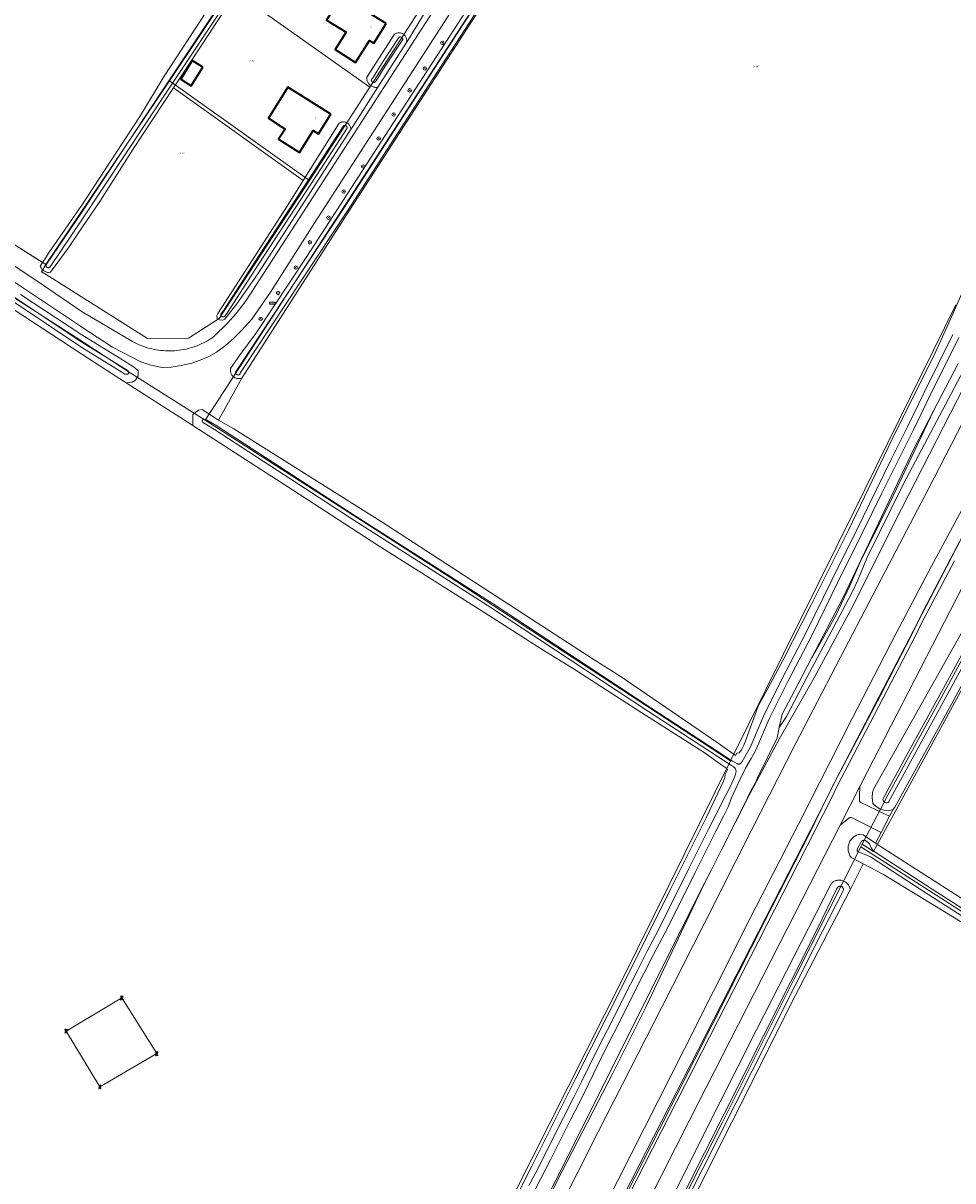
# Model space of a CAD drawing. Header units: metres. Extents: x 250001 to 257773, y 598992 to 609118.
# Tile 394 of 656: x 251986 to 252202, y 604170 to 604439. Entities that reach past the tile are written whole.
import ezdxf
from ezdxf.enums import TextEntityAlignment as Align
from ezdxf.lldxf.tags import DXFTag

# ---------------------------------------------------------------- set-up
doc = ezdxf.new("R2010")
doc.units = ezdxf.units.M
for name, color, linetype, lineweight in [('B-WE-GR-BOOM-S', 252, 'Continuous', 25), ('B-WE-GR-BOUWLAND-GV', 252, 'Continuous', 13), ('B-WE-GR-GRAS-GV', 252, 'Continuous', 13), ('B-WE-GR-GROENVOORZIENING-GV', 252, 'Continuous', 18), ('B-WE-GW-TALUD_KRUIN-G', 252, 'Continuous', 18), ('B-WE-IE-MEUBILAIR_WEGMEUBILAIR_HOOGSPANNINGSMAST-G', 252, 'Continuous', 18), ('B-WE-IE-MEUBILAIR_WEGMEUBILAIR_HOOGSPANNINGSMAST-S', 252, 'Continuous', 25), ('B-WE-KG-GRENS_PERCEEL-G', 150, 'KG-PERCEEL', 18), ('B-WE-KG-GRENS_PERCEEL-S', 150, 'Continuous', 25), ('B-WE-OG-BEBOUWING-GV', 1, 'Continuous', 35), ('B-WE-OG-BEBOUWING-T18', 7, 'Continuous', 18), ('B-WE-OG-TERREIN_ERF-GV', 7, 'Continuous', 18), ('B-WE-OG-WATER-GV', 252, 'Continuous', 18), ('B-WE-OG-WATER_SLOOT-GV', 252, 'Continuous', 18), ('B-WE-VH-VERHARDING_GESLOTEN-GV', 252, 'Continuous', 18), ('B-WE-VH-VERHARDING_OPEN-GV', 252, 'Continuous', 18), ('B-WE-VW-VERKEERSTEKEN_BORD-S', 252, 'Continuous', 25), ('X-XX-AL-REFERENTIE-G', 7, 'Continuous', 18)]:
    doc.layers.add(name, color=color, linetype=linetype, lineweight=lineweight)
doc.styles.add('NLCS-ISO', font='NLCS-ISO.ttf')
doc.styles.add('NLCS-ISO-ANNOTATIEF-T18', font='NLCS-ISO.ttf', dxfattribs={"height": 1.8})
doc.styles.get("Standard").update_dxf_attribs({"font": 'NLCS-ISO.ttf'})
tags = doc.linetypes.add('KG-PERCEEL', pattern='A,5.5,-2,["P",Standard,S=1.8,R=0,X=-0.5,Y=-0.9],-2,5.5,-2,[5,NLCS.SHX,S=0.75,R=0,X=0,Y=0],-2', length=19).pattern_tags.tags
tags[6] = DXFTag(74, 10)

# ---------------------------------------------------------------- blocks, each defined once
blk = doc.blocks.new('SKG-PERCEELNUMMER-SO')
at = {"style": 'NLCS-ISO', "oblique": 10, "flags": 1}
blk.add_attdef('GEMEENTECODE', text='', height=1.8, dxfattribs=at).set_placement((0, 2.6), align=Align.MIDDLE_CENTER)
at = {"style": 'NLCS-ISO', "oblique": 10}
blk.add_attdef('SECTIE', text='', height=1.8, dxfattribs=at).set_placement((-0.5, 0), align=Align.MIDDLE_RIGHT)
blk.add_attdef('PERCEELNUMMER', text='', height=1.8, dxfattribs=at).set_placement((0.5, 0), align=Align.MIDDLE_LEFT)
blk = doc.blocks.new('BS2021-132-Xref-KAD-20210617')
at = {"layer": 'B-WE-KG-GRENS_PERCEEL-G', "flags": 128}
for points in [[(252028.609, 604346.625), (252126.968, 604497.875), (252132.484, 604505.937), (252158.843, 604546.812), (252160.029, 604548.635)], [(251781.795, 603486.894), (251801.537, 603525.951), (251825.731, 603573.807), (251843.053, 603607.883), (251852.205, 603626.217), (251853.06, 603628.126), (251856.1, 603634.396), (251863.697, 603648.49), (251896.053, 603712.704), (251913.765, 603747.75), (251941.814, 603802.979), (251969.198, 603856.882), (251992.777, 603903.69), (251999.106, 603915.728), (252002.983, 603923.461), (252013.486, 603944.369), (252024.807, 603967.019), (252028.789, 603974.885), (252031.616, 603980.499), (252032.996, 603983.119), (252037.238, 603991.43), (252041.808, 604000.452), (252057.528, 604031.472), (252125.94, 604166.638), (252172.811, 604258.347), (252175.002, 604262.775), (252193.195, 604297.797), (252219.959, 604349.097), (252248.093, 604401.883), (252267.857, 604438.101), (252277.49, 604455.814), (252282.078, 604463.93), (252282.753, 604465.25), (252296.491, 604490.087), (252305.698, 604506.39)], [(252181.26, 604248.114), (252187.215, 604259.507), (252201.397, 604285.416), (252209.58, 604300.417), (252233.854, 604343.237), (252257.309, 604384.148), (252276.401, 604417.695), (252294.401, 604449.059), (252319.551, 604493.068)], [(252020.38, 604425.44), (252034.62, 604446.79)], [(252034.62, 604446.79), (252037.6, 604444.69), (252066.92, 604423.99)], [(252066.92, 604423.99), (252079.73, 604443.86)], [(251732.555, 603958.685), (251741.937, 603984.312), (251754.421, 604017.312), (251758.828, 604028.5), (251761.218, 604035), (251763.906, 604041.625), (251768.968, 604055.625), (251775.734, 604074), (251784.921, 604098.687), (251794.343, 604124.5), (251807.312, 604160.25), (251817.14, 604187.625), (251824.156, 604207.125), (251830.843, 604225.875), (251833.906, 604234.812), (251835.828, 604241.062), (251838.876, 604249.101), (251841.094, 604254.998), (251846.417, 604268.711), (251855.396, 604292.173), (251864.446, 604315.643), (251878.948, 604353.73), (251883.968, 604366.807), (251891.49, 604386.363), (251898.174, 604403.553), (251910.873, 604433.13), (251935.261, 604418.296), (251991.586, 604382.773)], [(252020.38, 604425.44), (251991.586, 604382.773)], [(252020.38, 604425.44), (252052.88, 604402.33)], [(252052.88, 604402.33), (252066.92, 604423.99)], [(251760.931, 604004.872), (251761.343, 604005.875), (251766.187, 604019.75), (251771.562, 604034.437), (251779.781, 604057.25), (251792.046, 604090.187), (251800.14, 604112.437), (251807.218, 604131.562), (251830.281, 604194.375), (251836.531, 604211.562), (251848.906, 604245.375), (251851.093, 604251.187), (251856.406, 604264.875), (251865.375, 604288.312), (251874.437, 604311.812), (251888.953, 604349.937), (251893.968, 604363), (251901.468, 604382.5), (251908.078, 604399.5), (251911.406, 604407.25), (251912.609, 604408.937), (251915.906, 604411.562), (251919.593, 604412.937), (251922.625, 604413.437), (251925.687, 604412.875), (251936.437, 604406.187), (251949.015, 604398.125), (251970.75, 604383.937), (251982.265, 604376.375), (251998.625, 604365.812), (252011.171, 604357.625), (252028.609, 604346.625)], [(251991.586, 604382.773), (251990.597, 604381.099), (251992.53, 604379.9), (252015.23, 604365.59), (252024.78, 604365.7), (252031.89, 604370.23), (252052.88, 604402.33)], [(252150.73, 604267.52), (252179.33, 604325.322), (252203.052, 604373.386)], [(252181.26, 604248.114), (252183.944, 604246.402), (252208.413, 604291.351), (252232.041, 604333.902), (252251.751, 604368.382)], [(252028.609, 604346.625), (252086.794, 604309.289), (252150.73, 604267.52)], [(252061.537, 604090.207), (252070.883, 604108.428), (252125.632, 604216.793), (252150.73, 604267.52)], [(251885.109, 603663.701), (251905.639, 603705.163), (251931.919, 603756.511), (251973.159, 603838.182), (251991.353, 603874.166), (251999.035, 603889.53), (252002.026, 603895.129), (252008.999, 603905.125), (252011.027, 603910.402), (252022.755, 603933.585), (252039.938, 603967.404), (252059.301, 604006.133), (252079.483, 604046.225), (252096.121, 604078.954), (252116.031, 604118.501), (252131.577, 604149.32), (252148.76, 604183.412), (252165.396, 604216.686), (252180.942, 604247.506)], [(252180.942, 604247.506), (252181.26, 604248.114)], [(252636.993, 603953.483), (252321.86, 604157.329), (252180.942, 604247.506)]]:
    blk.add_lwpolyline(points, dxfattribs=at)
at = {"layer": 'B-WE-KG-GRENS_PERCEEL-S', "xscale": 0.2, "yscale": 0.2, "zscale": 0.2}
for p, values in [((252039.35, 604429.995), {'PERCEELNUMMER': '38', 'SECTIE': 'M'}), ((252156.399, 604428.766), {'PERCEELNUMMER': '507', 'SECTIE': 'M'}), ((252023.09, 604408.599), {'PERCEELNUMMER': '39', 'SECTIE': 'M'})]:
    blk.add_blockref('SKG-PERCEELNUMMER-SO', p, dxfattribs=at).add_auto_attribs(values)
blk = doc.blocks.new('SIE-WEG_VERKEERSBORD_PLAATSNAAM-SO')
at = {"color": 0, "linetype": 'ByBlock', "lineweight": 18}
blk.add_lwpolyline([(-3.2, -1.2), (3.2, -1.2), (3.2, 1.2), (-3.2, 1.2)], close=True, dxfattribs=at)
at = {"color": 0, "linetype": 'ByBlock', "lineweight": 18, "style": 'NLCS-ISO'}
blk.add_text('plaats', height=1.5, dxfattribs=at).set_placement((0, 0.2), align=Align.MIDDLE_CENTER)
blk = doc.blocks.new('SKL-ET_HS_MAST-SO')
for p, q in [((0, 2.1), (-1.4, 1.8)), ((-1.4, 1.8), (-1.4, 1.6)), ((-1.4, 1.6), (0, 1.6)), ((0, 1.3), (-1.4, 1)), ((-1.4, 1), (-1.4, 0.9)), ((-1.4, 0.9), (0, 0.9)), ((-0.4, -0.4), (-0.1, 0.9)), ((0, 0), (-0.4, -0.4)), ((0, 0.5), (-0.2, 0.7)), ((0, 0.5), (-0.2, 0.3)), ((0, 0), (-0.2, 0.3)), ((-0.1, 0.9), (-0.1, 2)), ((0, 2.1), (1.4, 1.8)), ((1.4, 1.6), (0, 1.6)), ((0, 1.3), (1.4, 1)), ((1.4, 0.9), (0, 0.9)), ((0, 0.5), (0.2, 0.7)), ((0, 0.5), (0.2, 0.3)), ((0, 0), (0.2, 0.3)), ((0, 0), (0.4, -0.4)), ((0.1, 0.9), (0.1, 2)), ((0.4, -0.4), (0.1, 0.9)), ((1.4, 1.8), (1.4, 1.6)), ((1.4, 1), (1.4, 0.9)), ((-1, -1.8), (-0.4, -0.4)), ((-1, -1.8), (0, -0.8)), ((0, -0.8), (-0.4, -0.4)), ((0, -0.8), (0.4, -0.4)), ((1, -1.8), (0, -0.8)), ((1, -1.8), (0.4, -0.4))]:
    blk.add_line(p, q)
for points in [[(-1.4, -2), (-0.7, -2), (-0.7, -1.8), (-1.4, -1.8)], [(1.4, -2), (0.7, -2), (0.7, -1.8), (1.4, -1.8)]]:
    blk.add_lwpolyline(points, close=True)
blk = doc.blocks.new('SGR-BOOM_01-SO')
at = {"linetype": 'ByBlock', "lineweight": 18}
h = blk.add_hatch(color=0, dxfattribs=at)
h.dxf.hatch_style = 1
edge = h.paths.add_edge_path()
edge.add_arc((0, 0), 0.25, 0, 360)
at = {"color": 0, "linetype": 'ByBlock', "lineweight": 18}
for radius in [2, 0.25]:
    blk.add_circle((0, 0), radius, dxfattribs=at)
blk = doc.blocks.new('BS2021-132-Xref-BGT-GRIJS-20210617-aangepast')
at = {"layer": 'B-WE-GR-BOUWLAND-GV', "flags": 128}
for points in [[(251982.136, 604388.73), (251990.865, 604383.228), (251991.691, 604384.517), (251992.245, 604385.382), (252000, 604396.593), (252013.606, 604417.374), (252019.093, 604426.555), (252040.26, 604458.93)], [(252116.405, 604479.105), (252082.11, 604426.18), (252067.86, 604404.25), (252062.3, 604395.6), (252037.143, 604356.402), (252031.745, 604346.654), (252035.3, 604344.59), (252069.52, 604323.11), (252118.78, 604291.14), (252125.076, 604287.188), (252147.864, 604271.583), (252151.878, 604268.755), (252152.185, 604269.312), (252152.685, 604269.375), (252153.282, 604270.08), (252153.837, 604271.296), (252156.107, 604277.395), (252157.159, 604280.156), (252159.347, 604284.266), (252162.927, 604290.979), (252169.471, 604303.756), (252178.106, 604321.114), (252188.224, 604342.206), (252198.445, 604362.604), (252201.836, 604370.113), (252204.752, 604376.746)], [(252215.577, 604305.804), (252201.481, 604279.68), (252188.88, 604256.735), (252188.554, 604256.334), (252187.661, 604254.616), (252185.701, 604250.85), (252184.413, 604248.375), (252185.301, 604247.789), (252216.285, 604227.923)], [(252211.898, 604225.468), (252186.252, 604241.087), (252181.534, 604243.581), (252178.534, 604237.569), (252165.803, 604213.081), (252151.019, 604183.572), (252135.781, 604153.166)]]:
    blk.add_lwpolyline(points, dxfattribs=at)
at = {"layer": 'B-WE-GR-GRAS-GV', "flags": 128}
for points in [[(252203.583, 604359.763), (252197.866, 604348.798), (252188.571, 604329.178), (252180.773, 604313.486), (252178.445, 604308.132), (252175.178, 604301.23), (252173.61, 604298.484), (252169.926, 604291.966), (252169.589, 604291.486), (252165.548, 604283.744), (252162.691, 604278.334), (252162.041, 604275.262), (252163.738, 604277.805), (252168.438, 604286.884), (252174.673, 604298.659), (252178.09, 604305.062), (252178.997, 604306.708), (252180.292, 604309.455), (252182.389, 604314.58), (252190.874, 604331.847), (252204.806, 604358.169)], [(252204.806, 604358.169), (252190.874, 604331.847), (252182.389, 604314.58), (252180.292, 604309.455), (252178.997, 604306.708), (252178.09, 604305.062), (252174.673, 604298.659), (252168.438, 604286.884), (252163.738, 604277.805), (252162.041, 604275.262), (252161.535, 604272.874), (252156.99, 604263.58), (252156.39, 604262.34), (252155.53, 604260.71), (252154.63, 604258.87), (252148.593, 604246.842), (252155.024, 604259.489), (252162.038, 604272.52), (252170.182, 604286.899), (252178.765, 604302.736), (252190.457, 604326.041), (252205.06, 604354.606)], [(252090.706, 604145.931), (252104.501, 604173.348), (252114.65, 604193.594), (252125.693, 604215.391), (252136.698, 604237.555), (252145.028, 604254.248), (252149.035, 604262.769), (252149.366, 604263.65), (252149.445, 604264.338), (252150.032, 604265.405), (252149.88, 604265.68), (252148.68, 604266.49), (252144.57, 604269.44), (252130.09, 604278.64), (252113.745, 604289.189), (252106.944, 604293.319), (252098.127, 604298.983), (252092.789, 604302.413), (252068.85, 604317.521), (252048.953, 604330.46), (252025.735, 604345.423), (252010.256, 604355.316), (252008.602, 604356.42), (252000, 604361.937), (251976.747, 604377.1)]]:
    blk.add_lwpolyline(points, dxfattribs=at)
for points in [[(252197.866, 604348.798), (252193.361, 604340.159), (252176.792, 604305.286), (252169.589, 604291.486), (252169.926, 604291.966), (252173.61, 604298.484), (252175.178, 604301.23), (252178.445, 604308.132), (252180.773, 604313.486), (252188.571, 604329.178)], [(252144.681, 604239.049), (252110.09, 604170.13), (252071.311, 604093.957), (252072.09, 604093.447), (252080.368, 604110.316), (252088.952, 604127.142), (252099.092, 604147.127), (252110.398, 604169.922), (252123.212, 604194.666), (252131.03, 604210.277)]]:
    blk.add_lwpolyline(points, close=True, dxfattribs=at)
at = {"layer": 'B-WE-GR-GROENVOORZIENING-GV', "flags": 128}
for points in [[(251985.692, 604375.796), (252000, 604366.421), (252009.623, 604360.489), (252012.237, 604358.878), (252013.083, 604358.073), (252013.049, 604356.901), (252012.462, 604355.936), (252011.669, 604355.419), (252010.256, 604355.316), (252025.735, 604345.423), (252025.735, 604346.766), (252025.796, 604347.966), (252027.057, 604348.962), (252027.927, 604349.104), (252031.052, 604347.057), (252031.745, 604346.654), (252037.143, 604356.402), (252037.063, 604356.371), (252036.894, 604356.322), (252036.72, 604356.289), (252036.368, 604356.27), (252036.192, 604356.284), (252036.018, 604356.315), (252035.848, 604356.361), (252035.682, 604356.422), (252035.523, 604356.498), (252035.371, 604356.588), (252035.228, 604356.691), (252035.095, 604356.807), (252034.972, 604356.934), (252034.862, 604357.072), (252034.765, 604357.22), (252034.682, 604357.375), (252034.613, 604357.538), (252034.558, 604357.706), (252034.52, 604357.878), (252034.497, 604358.053), (252034.49, 604358.23), (252034.499, 604358.406), (252034.524, 604358.581), (252034.527, 604358.594), (252036.575, 604361.649), (252040.378, 604366.741), (252052.284, 604384.663), (252070.432, 604412.734), (252087.447, 604438.823), (252102.528, 604462.365)], [(252110.82, 604480.37), (252077.57, 604428.88), (252053.99, 604392.34), (252043.81, 604376.37), (252039.44, 604370.11), (252037.13, 604367.54), (252035.25, 604365.62), (252033.36, 604363.94), (252031.26, 604362.4), (252029.47, 604361.42), (252027.45, 604360.6), (252025.53, 604359.87), (252023.04, 604359.32), (252020.73, 604358.97), (252018.63, 604358.88), (252015.98, 604359.4), (252013.67, 604360.21), (252007.11, 604363.55), (252000, 604368.19), (251999.66, 604368.43), (251980.08, 604381.48)], [(252080.174, 604442.117), (252076.075, 604435.398), (252075.414, 604434.369), (252068.721, 604423.942), (252062.942, 604414.841), (252062.437, 604414.058), (252048.9, 604393.07), (252040.89, 604380.6), (252035.97, 604373.62), (252033.23, 604370.11), (252032.76, 604369.85), (252031.99, 604369.9), (252031.68, 604370.096), (252024.78, 604365.7), (252015.23, 604365.59), (251992.53, 604379.9), (251990.597, 604381.099), (251990.837, 604381.581), (251990.708, 604381.723), (251990.591, 604381.875), (251990.488, 604382.036), (251990.398, 604382.205), (251990.322, 604382.381), (251990.865, 604383.228), (251982.136, 604388.73)], [(251978.752, 604386.127), (251991.006, 604377.997), (252000.08, 604371.755), (252011.339, 604365.104), (252011.732, 604364.885), (252012.206, 604364.637), (252012.688, 604364.403), (252013.176, 604364.184), (252013.671, 604363.979), (252014.172, 604363.789), (252014.678, 604363.615), (252015.189, 604363.455), (252015.705, 604363.311), (252016.224, 604363.182), (252016.747, 604363.069), (252017.274, 604362.972), (252017.803, 604362.89), (252018.334, 604362.824), (252018.868, 604362.774), (252019.402, 604362.74), (252019.937, 604362.722), (252020.473, 604362.72), (252021.008, 604362.734), (252021.542, 604362.764), (252022.076, 604362.81), (252022.608, 604362.872), (252023.137, 604362.95), (252023.665, 604363.043), (252024.189, 604363.153), (252024.709, 604363.277), (252025.226, 604363.418), (252025.738, 604363.574), (252026.246, 604363.745), (252026.748, 604363.931), (252027.244, 604364.131), (252027.734, 604364.347), (252028.217, 604364.577), (252028.694, 604364.822), (252029.163, 604365.081), (252029.623, 604365.353), (252030.076, 604365.64), (252030.519, 604365.939), (252033.92, 604369.25), (252035.84, 604371.4), (252038.15, 604374.4), (252084.84, 604446.74)], [(252126.88, 604166.28), (252174.16, 604258.79), (252175.44, 604261.45), (252193.84, 604296.87), (252195, 604299.301), (252202.707, 604313.985)], [(252209.765, 604329.485), (252201.823, 604314.451), (252195.513, 604302.43), (252192.839, 604296.808), (252189.207, 604289.792), (252185.527, 604282.681), (252174.278, 604261.334), (252174.221, 604261.217), (252173.228, 604259.21), (252173.138, 604259.027), (252168.957, 604250.497), (252158.565, 604230.17), (252146.437, 604206.158), (252134.175, 604181.94), (252118.946, 604152.084)], [(252205.817, 604310.335), (252199.02, 604297.058), (252182.51, 604265.01), (252180.735, 604261.529), (252180.66, 604259.302), (252180.677, 604258.645), (252180.69, 604258.119), (252180.828, 604257.859), (252186.639, 604255.112), (252187.661, 604254.616), (252188.554, 604256.334), (252188.47, 604256.23), (252187.35, 604255.85), (252186.58, 604255.93), (252185.43, 604256.36), (252184.57, 604256.91), (252183.75, 604257.56), (252183.58, 604258.97), (252183.67, 604260.13), (252183.943, 604260.949), (252241.593, 604363.317)], [(252105.359, 604152.427), (252119.981, 604181.346), (252134.705, 604210.283), (252144.617, 604229.827), (252155.676, 604251.576), (252165.74, 604271.278), (252176.173, 604291.39), (252186.672, 604311.464), (252196.653, 604330.518), (252206.184, 604349.008)], [(252205.06, 604354.606), (252190.457, 604326.041), (252178.765, 604302.736), (252170.182, 604286.899), (252162.038, 604272.52), (252155.024, 604259.489), (252148.593, 604246.842), (252146.329, 604242.331), (252144.681, 604239.049), (252131.03, 604210.277), (252123.212, 604194.666), (252110.398, 604169.922)], [(252204.453, 604325.821), (252197.363, 604312.676), (252189.093, 604296.995), (252178.96, 604277.302), (252166.504, 604252.822), (252155.213, 604230.781), (252146.787, 604214.18), (252140.023, 604200.583), (252124.495, 604170.034), (252106.224, 604133.919)], [(252118.946, 604152.084), (252134.175, 604181.94), (252146.437, 604206.158), (252158.565, 604230.17), (252168.957, 604250.497), (252173.138, 604259.027), (252173.228, 604259.21), (252174.221, 604261.217), (252174.278, 604261.334), (252185.527, 604282.681), (252189.207, 604289.792), (252192.839, 604296.808), (252195.513, 604302.43), (252201.823, 604314.451), (252209.765, 604329.485)], [(252133.322, 604158.369), (252144.049, 604179.852), (252156.752, 604205.002), (252174.154, 604239.058), (252174.305, 604239.194), (252174.467, 604239.318), (252174.637, 604239.429), (252174.817, 604239.526), (252175.003, 604239.608), (252175.195, 604239.676), (252175.391, 604239.729), (252175.592, 604239.766), (252175.794, 604239.787), (252175.998, 604239.792), (252176.201, 604239.781), (252176.403, 604239.754), (252176.603, 604239.712), (252176.798, 604239.654), (252176.988, 604239.581), (252177.172, 604239.493), (252177.349, 604239.391), (252177.517, 604239.275), (252177.823, 604239.007), (252177.959, 604238.856), (252178.084, 604238.694), (252178.195, 604238.523), (252178.375, 604238.158), (252178.444, 604237.966), (252178.496, 604237.769), (252178.534, 604237.569), (252181.534, 604243.581), (252178.703, 604245.077), (252178.568, 604245.266), (252178.446, 604245.464), (252178.339, 604245.671), (252178.245, 604245.884), (252178.167, 604246.102), (252178.104, 604246.326), (252178.056, 604246.554), (252178.024, 604246.784), (252178.008, 604247.016), (252178.008, 604247.249), (252178.024, 604247.481), (252178.056, 604247.711), (252178.104, 604247.938), (252178.167, 604248.162), (252178.246, 604248.381), (252178.339, 604248.594), (252178.447, 604248.8), (252178.568, 604248.998), (252178.703, 604249.187), (252178.851, 604249.367), (252179.01, 604249.536), (252179.181, 604249.693), (252179.363, 604249.839), (252179.554, 604249.972), (252179.753, 604250.091), (252179.96, 604250.196), (252180.175, 604250.287), (252180.394, 604250.363), (252180.619, 604250.423), (252180.703, 604250.442), (252181.525, 604250.28), (252184.413, 604248.375), (252185.701, 604250.85), (252178.812, 604254.346), (252178.461, 604254.337), (252177.772, 604253.838), (252176.159, 604252.555), (252163.9, 604228.51), (252141.18, 604184.01), (252102.2, 604107.04)]]:
    blk.add_lwpolyline(points, dxfattribs=at)
blk.add_lwpolyline([(252047.65, 604396.32), (252051.394, 604402.276), (252021.278, 604423.836), (252011.85, 604409.5), (252004.14, 604397.42), (252000, 604391.297), (251997.04, 604386.92), (251992.67, 604381.01), (251992.228, 604380.915), (251992.188, 604380.918), (251991.999, 604380.95), (251991.813, 604380.997), (251991.632, 604381.059), (251991.457, 604381.136), (251991.288, 604381.228), (251991.128, 604381.333), (251990.977, 604381.451), (251990.837, 604381.581), (251990.597, 604381.099), (251992.53, 604379.9), (252015.23, 604365.59), (252024.78, 604365.7), (252031.68, 604370.096), (252031.39, 604370.28), (252031.35, 604370.97), (252031.56, 604371.44)], close=True, dxfattribs=at)
at = {"layer": 'B-WE-GW-TALUD_KRUIN-G', "flags": 128}
blk.add_lwpolyline([(252148.593, 604246.842), (252155.024, 604259.489), (252162.038, 604272.52), (252170.182, 604286.899), (252178.765, 604302.736), (252190.457, 604326.041), (252205.06, 604354.606), (252218.774, 604381.731), (252228.241, 604401.277), (252236.686, 604419.422), (252246.757, 604437.686)], dxfattribs=at)
at = {"layer": 'B-WE-IE-MEUBILAIR_WEGMEUBILAIR_HOOGSPANNINGSMAST-G', "flags": 128}
blk.add_lwpolyline([(251996.324, 604204.695), (252009.264, 604212.415), (252017.365, 604199.484), (252004.171, 604191.758)], close=True, dxfattribs=at)
at = {"layer": 'B-WE-OG-BEBOUWING-GV', "flags": 128}
for points in [[(252070.69, 604438.78), (252060.33, 604445.19), (252056.82, 604439.57), (252061.36, 604436.74), (252058.83, 604432.69), (252063.59, 604429.73), (252066.81, 604434.85), (252067.81, 604434.22)], [(252028.085, 604428.606), (252025.619, 604430.143), (252022.943, 604425.85), (252025.409, 604424.313)], [(252057.83, 604417.74), (252047.84, 604423.98), (252043.34, 604416.79), (252047.2, 604414.24), (252045.65, 604411.89), (252050.52, 604408.8), (252053.76, 604413.93), (252054.96, 604413.17)]]:
    blk.add_lwpolyline(points, close=True, dxfattribs=at)
at = {"layer": 'B-WE-OG-TERREIN_ERF-GV', "flags": 128}
blk.add_lwpolyline([(252040.13, 604452.5), (252021.278, 604423.836), (252051.394, 604402.276), (252059.767, 604415.595), (252059.903, 604415.686), (252060.047, 604415.763), (252060.198, 604415.826), (252060.355, 604415.874), (252060.516, 604415.907), (252060.679, 604415.924), (252060.842, 604415.925), (252061.005, 604415.909), (252061.166, 604415.878), (252061.323, 604415.832), (252061.475, 604415.77), (252061.62, 604415.694), (252061.757, 604415.604), (252061.885, 604415.501), (252062.002, 604415.387), (252062.107, 604415.261), (252062.199, 604415.126), (252062.278, 604414.982), (252062.343, 604414.832), (252062.392, 604414.675), (252062.426, 604414.515), (252062.444, 604414.352), (252062.447, 604414.188), (252062.437, 604414.058), (252062.942, 604414.841), (252068.721, 604423.942), (252068.598, 604423.926), (252068.41, 604423.916), (252068.221, 604423.923), (252068.034, 604423.945), (252067.849, 604423.984), (252067.668, 604424.037), (252067.493, 604424.106), (252067.323, 604424.19), (252067.162, 604424.287), (252067.009, 604424.398), (252066.867, 604424.522), (252066.735, 604424.657), (252066.615, 604424.802), (252066.508, 604424.958), (252066.415, 604425.122), (252066.335, 604425.293), (252066.271, 604425.47), (252066.221, 604425.652), (252066.188, 604425.838), (252066.17, 604426.026), (252066.168, 604426.214), (252066.173, 604426.282), (252072.649, 604436.289), (252072.793, 604436.378), (252072.946, 604436.452), (252073.105, 604436.512), (252073.269, 604436.557), (252073.436, 604436.586), (252073.605, 604436.6), (252073.775, 604436.597), (252073.944, 604436.578), (252074.11, 604436.544), (252074.273, 604436.494), (252074.429, 604436.429), (252074.58, 604436.35), (252074.722, 604436.257), (252074.854, 604436.151), (252074.976, 604436.033), (252075.087, 604435.904), (252075.184, 604435.765), (252075.269, 604435.617), (252075.339, 604435.463), (252075.394, 604435.302), (252075.434, 604435.137), (252075.458, 604434.969), (252075.466, 604434.799), (252075.458, 604434.63), (252075.434, 604434.461), (252075.414, 604434.369), (252076.075, 604435.398), (252080.174, 604442.117)], dxfattribs=at)
for points in [[(252070.69, 604438.78), (252067.81, 604434.22), (252066.81, 604434.85), (252063.59, 604429.73), (252058.83, 604432.69), (252061.36, 604436.74), (252056.82, 604439.57), (252060.33, 604445.19)], [(252028.085, 604428.606), (252025.409, 604424.313), (252022.943, 604425.85), (252025.619, 604430.143)], [(252057.83, 604417.74), (252054.96, 604413.17), (252053.76, 604413.93), (252050.52, 604408.8), (252045.65, 604411.89), (252047.2, 604414.24), (252043.34, 604416.79), (252047.84, 604423.98)]]:
    blk.add_lwpolyline(points, close=True, dxfattribs=at)
at = {"layer": 'B-WE-OG-WATER-GV', "flags": 128}
for points in [[(252038.638, 604453.157), (252019.287, 604424.087), (252000, 604394.956), (251991.764, 604382.826), (251991.747, 604382.803), (251991.703, 604382.725), (251991.696, 604382.704), (251991.674, 604382.641), (251991.66, 604382.553), (251991.661, 604382.464), (251991.679, 604382.376), (251991.712, 604382.293), (251991.759, 604382.217), (251991.819, 604382.15), (251991.89, 604382.096), (251991.97, 604382.055), (251992.055, 604382.028), (251992.144, 604382.017), (251992.233, 604382.022), (251992.32, 604382.043), (251992.402, 604382.079), (251992.476, 604382.129), (251992.54, 604382.192), (251992.592, 604382.264), (252000, 604393.176), (252020.12, 604423.534), (252039.477, 604452.614)], [(252105.383, 604168.075), (252108.951, 604174.981), (252113.437, 604183.92), (252115.733, 604188.461), (252117.711, 604192.356), (252121.366, 604199.926), (252124.758, 604206.459), (252127.331, 604211.674), (252130.644, 604218.219), (252132.83, 604222.528), (252135.441, 604227.444), (252138.052, 604232.664), (252142.49, 604241.549), (252145.03, 604246.652), (252147.207, 604250.98), (252149.065, 604254.663), (252150.142, 604256.804), (252150.901, 604258.887), (252152.907, 604263.23), (252154.177, 604265.822), (252155.503, 604268.032), (252156.579, 604269.942), (252159.69, 604277.226), (252164.043, 604285.909), (252169.616, 604296.647), (252175.552, 604308.817), (252181.32, 604320.348), (252185.887, 604329.699), (252189.479, 604336.977), (252193.206, 604344.405), (252197.081, 604352.419), (252203.74, 604365.866)], [(252202.39, 604366.521), (252195.734, 604353.078), (252191.86, 604345.067), (252188.136, 604337.646), (252184.541, 604330.36), (252179.975, 604321.013), (252174.207, 604309.481), (252168.276, 604297.321), (252162.707, 604286.591), (252158.328, 604277.857), (252155.232, 604270.607), (252153.394, 604267.346), (252153.152, 604267.035), (252153.085, 604266.954), (252153.007, 604266.884), (252152.919, 604266.826), (252152.824, 604266.783), (252152.723, 604266.755), (252152.618, 604266.742), (252152.514, 604266.745), (252152.41, 604266.764), (252152.311, 604266.799), (252152.218, 604266.848), (252152.196, 604266.863), (252151.141, 604267.418), (252132.214, 604279.829), (252095.562, 604303.939), (252063.728, 604324.251), (252031.303, 604345.273), (252029.867, 604346.165), (252029.129, 604346.624), (252028.446, 604346.848), (252028.054, 604346.72), (252027.942, 604346.456), (252028.026, 604346.13), (252030.767, 604344.429), (252063.187, 604323.41), (252095.018, 604303.1), (252131.665, 604278.994), (252150.657, 604266.539), (252151.369, 604266.13), (252151.68, 604265.849), (252151.833, 604265.666), (252151.926, 604265.387), (252151.981, 604265.076), (252151.95, 604264.732), (252151.771, 604264.103), (252151.322, 604263.031), (252150.709, 604261.626), (252149.666, 604259.641), (252147.547, 604255.428), (252145.688, 604251.745), (252143.51, 604247.413), (252140.969, 604242.308), (252136.532, 604233.424), (252133.93, 604228.223), (252131.322, 604223.312), (252129.128, 604218.987), (252125.811, 604212.434), (252123.241, 604207.227), (252119.845, 604200.687), (252116.188, 604193.111), (252114.216, 604189.229), (252111.919, 604184.684), (252105.275, 604171.57), (252103.87, 604168.85)], [(252206.704, 604296.329), (252199.694, 604283.549), (252192.508, 604270.417), (252186.114, 604258.61), (252186.113, 604258.601), (252186.118, 604258.486), (252186.139, 604258.372), (252186.175, 604258.262), (252186.226, 604258.158), (252186.291, 604258.063), (252186.369, 604257.977), (252186.457, 604257.903), (252186.555, 604257.841), (252186.772, 604257.762), (252186.886, 604257.745), (252187.002, 604257.744), (252187.116, 604257.759), (252187.228, 604257.79), (252187.334, 604257.836), (252187.433, 604257.896), (252193.826, 604269.7), (252201.009, 604282.828), (252208.02, 604295.609)], [(251975.227, 604379.968), (252000, 604363.517), (252009.276, 604357.762), (252009.969, 604357.332), (252010.635, 604357.332), (252010.896, 604357.69), (252010.722, 604358.057), (252000, 604364.717), (251975.773, 604380.806)], [(252224.477, 604220.441), (252197.576, 604237.652), (252184.051, 604246.424), (252183.825, 604246.707), (252183.613, 604247.001), (252183.413, 604247.304), (252183.297, 604247.495), (252183.233, 604247.681), (252183.155, 604247.862), (252183.062, 604248.036), (252182.955, 604248.202), (252182.835, 604248.358), (252182.703, 604248.505), (252182.559, 604248.64), (252182.405, 604248.763), (252182.242, 604248.873), (252182.07, 604248.969), (252181.895, 604249.05), (252181.786, 604249.062), (252181.676, 604249.058), (252181.567, 604249.039), (252181.463, 604249.004), (252181.364, 604248.954), (252181.274, 604248.891), (252181.194, 604248.815), (252181.126, 604248.729), (252181.087, 604248.666), (252180.131, 604246.961), (252180.112, 604246.874), (252180.11, 604246.784), (252180.123, 604246.696), (252180.152, 604246.611), (252180.195, 604246.532), (252180.252, 604246.463), (252180.32, 604246.405), (252180.398, 604246.36), (252180.464, 604246.334), (252183.197, 604245.19), (252196.763, 604236.391), (252223.666, 604219.179)], [(252136.648, 604157.747), (252159.543, 604203.016), (252172.05, 604227.956), (252176.82, 604237.121), (252176.928, 604237.494), (252176.931, 604237.511), (252176.939, 604237.62), (252176.931, 604237.729), (252176.908, 604237.836), (252176.869, 604237.939), (252176.816, 604238.035), (252176.749, 604238.122), (252176.671, 604238.199), (252176.582, 604238.264), (252176.485, 604238.315), (252176.382, 604238.352), (252176.274, 604238.373), (252176.056, 604238.368), (252175.95, 604238.342), (252175.848, 604238.301), (252175.755, 604238.246), (252175.67, 604238.177), (252175.596, 604238.097), (252175.334, 604237.681), (252170.884, 604228.532), (252158.382, 604203.601), (252135.488, 604158.334)]]:
    blk.add_lwpolyline(points, dxfattribs=at)
at = {"layer": 'B-WE-OG-WATER_SLOOT-GV', "flags": 128}
for points in [[(252040.26, 604458.93), (252019.093, 604426.555), (252013.606, 604417.374), (252000, 604396.593), (251992.245, 604385.382), (251991.691, 604384.517), (251990.865, 604383.228), (251990.322, 604382.381), (251990.398, 604382.205), (251990.488, 604382.036), (251990.591, 604381.875), (251990.708, 604381.723), (251990.837, 604381.581), (251990.977, 604381.451), (251991.128, 604381.333), (251991.288, 604381.228), (251991.457, 604381.136), (251991.632, 604381.059), (251991.813, 604380.997), (251991.999, 604380.95), (251992.188, 604380.918), (251992.228, 604380.915), (251992.67, 604381.01), (251997.04, 604386.92), (252000, 604391.297), (252004.14, 604397.42), (252011.85, 604409.5), (252021.278, 604423.836), (252040.13, 604452.5)], [(252039.477, 604452.614), (252020.12, 604423.534), (252000, 604393.176), (251992.592, 604382.264), (251992.54, 604382.192), (251992.476, 604382.129), (251992.402, 604382.079), (251992.32, 604382.043), (251992.233, 604382.022), (251992.144, 604382.017), (251992.055, 604382.028), (251991.97, 604382.055), (251991.89, 604382.096), (251991.819, 604382.15), (251991.759, 604382.217), (251991.712, 604382.293), (251991.679, 604382.376), (251991.661, 604382.464), (251991.66, 604382.553), (251991.674, 604382.641), (251991.696, 604382.704), (251991.703, 604382.725), (251991.747, 604382.803), (251991.764, 604382.826), (252000, 604394.956), (252019.287, 604424.087), (252038.638, 604453.157)], [(252203.74, 604365.866), (252197.081, 604352.419), (252193.206, 604344.405), (252189.479, 604336.977), (252185.887, 604329.699), (252181.32, 604320.348), (252175.552, 604308.817), (252169.616, 604296.647), (252164.043, 604285.909), (252159.69, 604277.226), (252156.579, 604269.942), (252155.503, 604268.032), (252154.177, 604265.822), (252152.907, 604263.23), (252150.901, 604258.887), (252150.142, 604256.804), (252149.065, 604254.663), (252147.207, 604250.98), (252145.03, 604246.652), (252142.49, 604241.549), (252138.052, 604232.664), (252135.441, 604227.444), (252132.83, 604222.528), (252130.644, 604218.219), (252127.331, 604211.674), (252124.758, 604206.459), (252121.366, 604199.926), (252117.711, 604192.356), (252115.733, 604188.461), (252113.437, 604183.92), (252108.951, 604174.981), (252105.383, 604168.075)], [(252103.87, 604168.85), (252105.275, 604171.57), (252111.919, 604184.684), (252114.216, 604189.229), (252116.188, 604193.111), (252119.845, 604200.687), (252123.241, 604207.227), (252125.811, 604212.434), (252129.128, 604218.987), (252131.322, 604223.312), (252133.93, 604228.223), (252136.532, 604233.424), (252140.969, 604242.308), (252143.51, 604247.413), (252145.688, 604251.745), (252147.547, 604255.428), (252149.666, 604259.641), (252150.709, 604261.626), (252151.322, 604263.031), (252151.771, 604264.103), (252151.95, 604264.732), (252151.981, 604265.076), (252151.926, 604265.387), (252151.833, 604265.666), (252151.68, 604265.849), (252151.369, 604266.13), (252150.657, 604266.539), (252131.665, 604278.994), (252095.018, 604303.1), (252063.187, 604323.41), (252030.767, 604344.429), (252028.026, 604346.13), (252027.942, 604346.456), (252028.054, 604346.72), (252028.446, 604346.848), (252029.129, 604346.624), (252029.867, 604346.165), (252031.303, 604345.273), (252063.728, 604324.251), (252095.562, 604303.939), (252132.214, 604279.829), (252151.141, 604267.418), (252152.196, 604266.863), (252152.218, 604266.848), (252152.311, 604266.799), (252152.41, 604266.764), (252152.514, 604266.745), (252152.618, 604266.742), (252152.723, 604266.755), (252152.824, 604266.783), (252152.919, 604266.826), (252153.007, 604266.884), (252153.085, 604266.954), (252153.152, 604267.035), (252153.394, 604267.346), (252155.232, 604270.607), (252158.328, 604277.857), (252162.707, 604286.591), (252168.276, 604297.321), (252174.207, 604309.481), (252179.975, 604321.013), (252184.541, 604330.36), (252188.136, 604337.646), (252191.86, 604345.067), (252195.734, 604353.078), (252202.39, 604366.521)], [(252204.752, 604376.746), (252201.836, 604370.113), (252198.445, 604362.604), (252188.224, 604342.206), (252178.106, 604321.114), (252169.471, 604303.756), (252162.927, 604290.979), (252159.347, 604284.266), (252157.159, 604280.156), (252156.107, 604277.395), (252153.837, 604271.296), (252153.282, 604270.08), (252152.685, 604269.375), (252152.185, 604269.312), (252151.878, 604268.755), (252147.864, 604271.583), (252125.076, 604287.188), (252118.78, 604291.14), (252069.52, 604323.11), (252035.3, 604344.59), (252031.745, 604346.654), (252031.052, 604347.057), (252027.927, 604349.104), (252027.057, 604348.962), (252025.796, 604347.966), (252025.735, 604346.766), (252025.735, 604345.423), (252048.953, 604330.46), (252068.85, 604317.521), (252092.789, 604302.413), (252098.127, 604298.983), (252106.944, 604293.319), (252113.745, 604289.189), (252130.09, 604278.64), (252144.57, 604269.44), (252148.68, 604266.49), (252149.88, 604265.68), (252150.032, 604265.405), (252149.445, 604264.338), (252149.366, 604263.65), (252149.035, 604262.769), (252145.028, 604254.248), (252136.698, 604237.555), (252125.693, 604215.391), (252114.65, 604193.594), (252104.501, 604173.348), (252090.706, 604145.931)], [(252071.311, 604093.957), (252110.09, 604170.13), (252144.681, 604239.049), (252146.329, 604242.331), (252148.593, 604246.842), (252154.63, 604258.87), (252155.53, 604260.71), (252156.39, 604262.34), (252156.99, 604263.58), (252161.535, 604272.874), (252162.041, 604275.262), (252162.691, 604278.334), (252165.548, 604283.744), (252169.589, 604291.486), (252176.792, 604305.286), (252193.361, 604340.159), (252197.866, 604348.798), (252203.583, 604359.763)], [(252102.528, 604462.365), (252087.447, 604438.823), (252070.432, 604412.734), (252052.284, 604384.663), (252040.378, 604366.741), (252036.575, 604361.649), (252034.527, 604358.594), (252034.524, 604358.581), (252034.499, 604358.406), (252034.49, 604358.23), (252034.497, 604358.053), (252034.52, 604357.878), (252034.558, 604357.706), (252034.613, 604357.538), (252034.682, 604357.375), (252034.765, 604357.22), (252034.862, 604357.072), (252034.972, 604356.934), (252035.095, 604356.807), (252035.228, 604356.691), (252035.371, 604356.588), (252035.523, 604356.498), (252035.682, 604356.422), (252035.848, 604356.361), (252036.018, 604356.315), (252036.192, 604356.284), (252036.368, 604356.27), (252036.72, 604356.289), (252036.894, 604356.322), (252037.063, 604356.371), (252037.143, 604356.402), (252062.3, 604395.6), (252067.86, 604404.25), (252082.11, 604426.18), (252116.405, 604479.105)], [(252101.718, 604457.017), (252081.512, 604425.943), (252061.701, 604395.284), (252036.841, 604357.685), (252036.753, 604357.437), (252036.714, 604357.369), (252036.654, 604357.296), (252036.583, 604357.234), (252036.503, 604357.184), (252036.415, 604357.149), (252036.323, 604357.129), (252036.228, 604357.125), (252036.134, 604357.137), (252036.044, 604357.164), (252035.959, 604357.207), (252035.883, 604357.263), (252035.818, 604357.331), (252035.765, 604357.409), (252035.725, 604357.495), (252035.701, 604357.586), (252035.692, 604357.68), (252035.7, 604357.774), (252036.006, 604358.236), (252060.864, 604395.832), (252080.673, 604426.487), (252100.879, 604457.562)], [(252100.879, 604457.562), (252080.673, 604426.487), (252060.864, 604395.832), (252036.006, 604358.236), (252035.7, 604357.774), (252035.692, 604357.68), (252035.701, 604357.586), (252035.725, 604357.495), (252035.765, 604357.409), (252035.818, 604357.331), (252035.883, 604357.263), (252035.959, 604357.207), (252036.044, 604357.164), (252036.134, 604357.137), (252036.228, 604357.125), (252036.323, 604357.129), (252036.415, 604357.149), (252036.503, 604357.184), (252036.583, 604357.234), (252036.654, 604357.296), (252036.714, 604357.369), (252036.753, 604357.437), (252036.841, 604357.685), (252061.701, 604395.284), (252081.512, 604425.943), (252101.718, 604457.017)], [(252241.593, 604363.317), (252183.943, 604260.949), (252183.67, 604260.13), (252183.58, 604258.97), (252183.75, 604257.56), (252184.57, 604256.91), (252185.43, 604256.36), (252186.58, 604255.93), (252187.35, 604255.85), (252188.47, 604256.23), (252188.554, 604256.334), (252188.88, 604256.735), (252201.481, 604279.68), (252215.577, 604305.804)], [(252208.02, 604295.609), (252201.009, 604282.828), (252193.826, 604269.7), (252187.433, 604257.896), (252187.334, 604257.836), (252187.228, 604257.79), (252187.116, 604257.759), (252187.002, 604257.744), (252186.886, 604257.745), (252186.772, 604257.762), (252186.555, 604257.841), (252186.457, 604257.903), (252186.369, 604257.977), (252186.291, 604258.063), (252186.226, 604258.158), (252186.175, 604258.262), (252186.139, 604258.372), (252186.118, 604258.486), (252186.113, 604258.601), (252186.114, 604258.61), (252192.508, 604270.417), (252199.694, 604283.549), (252206.704, 604296.329)], [(251976.747, 604377.1), (252000, 604361.937), (252008.602, 604356.42), (252010.256, 604355.316), (252011.669, 604355.419), (252012.462, 604355.936), (252013.049, 604356.901), (252013.083, 604358.073), (252012.237, 604358.878), (252009.623, 604360.489), (252000, 604366.421), (251985.692, 604375.796)], [(251975.773, 604380.806), (252000, 604364.717), (252010.722, 604358.057), (252010.896, 604357.69), (252010.635, 604357.332), (252009.969, 604357.332), (252009.276, 604357.762), (252000, 604363.517), (251975.227, 604379.968)], [(252216.285, 604227.923), (252185.301, 604247.789), (252184.413, 604248.375), (252181.525, 604250.28), (252180.703, 604250.442), (252180.619, 604250.423), (252180.394, 604250.363), (252180.175, 604250.287), (252179.96, 604250.196), (252179.753, 604250.091), (252179.554, 604249.972), (252179.363, 604249.839), (252179.181, 604249.693), (252179.01, 604249.536), (252178.851, 604249.367), (252178.703, 604249.187), (252178.568, 604248.998), (252178.447, 604248.8), (252178.339, 604248.594), (252178.246, 604248.381), (252178.167, 604248.162), (252178.104, 604247.938), (252178.056, 604247.711), (252178.024, 604247.481), (252178.008, 604247.249), (252178.008, 604247.016), (252178.024, 604246.784), (252178.056, 604246.554), (252178.104, 604246.326), (252178.167, 604246.102), (252178.245, 604245.884), (252178.339, 604245.671), (252178.446, 604245.464), (252178.568, 604245.266), (252178.703, 604245.077), (252181.534, 604243.581), (252186.252, 604241.087), (252211.898, 604225.468)], [(252223.666, 604219.179), (252196.763, 604236.391), (252183.197, 604245.19), (252180.464, 604246.334), (252180.398, 604246.36), (252180.32, 604246.405), (252180.252, 604246.463), (252180.195, 604246.532), (252180.152, 604246.611), (252180.123, 604246.696), (252180.11, 604246.784), (252180.112, 604246.874), (252180.131, 604246.961), (252181.087, 604248.666), (252181.126, 604248.729), (252181.194, 604248.815), (252181.274, 604248.891), (252181.364, 604248.954), (252181.463, 604249.004), (252181.567, 604249.039), (252181.676, 604249.058), (252181.786, 604249.062), (252181.895, 604249.05), (252182.07, 604248.969), (252182.242, 604248.873), (252182.405, 604248.763), (252182.559, 604248.64), (252182.703, 604248.505), (252182.835, 604248.358), (252182.955, 604248.202), (252183.062, 604248.036), (252183.155, 604247.862), (252183.233, 604247.681), (252183.297, 604247.495), (252183.413, 604247.304), (252183.613, 604247.001), (252183.825, 604246.707), (252184.051, 604246.424), (252197.576, 604237.652), (252224.477, 604220.441)], [(252135.781, 604153.166), (252151.019, 604183.572), (252165.803, 604213.081), (252178.534, 604237.569), (252178.496, 604237.769), (252178.444, 604237.966), (252178.375, 604238.158), (252178.195, 604238.523), (252178.084, 604238.694), (252177.959, 604238.856), (252177.823, 604239.007), (252177.517, 604239.275), (252177.349, 604239.391), (252177.172, 604239.493), (252176.988, 604239.581), (252176.798, 604239.654), (252176.603, 604239.712), (252176.403, 604239.754), (252176.201, 604239.781), (252175.998, 604239.792), (252175.794, 604239.787), (252175.592, 604239.766), (252175.391, 604239.729), (252175.195, 604239.676), (252175.003, 604239.608), (252174.817, 604239.526), (252174.637, 604239.429), (252174.467, 604239.318), (252174.305, 604239.194), (252174.154, 604239.058), (252156.752, 604205.002), (252144.049, 604179.852), (252133.322, 604158.369)], [(252135.488, 604158.334), (252158.382, 604203.601), (252170.884, 604228.532), (252175.334, 604237.681), (252175.596, 604238.097), (252175.67, 604238.177), (252175.755, 604238.246), (252175.848, 604238.301), (252175.95, 604238.342), (252176.056, 604238.368), (252176.274, 604238.373), (252176.382, 604238.352), (252176.485, 604238.315), (252176.582, 604238.264), (252176.671, 604238.199), (252176.749, 604238.122), (252176.816, 604238.035), (252176.869, 604237.939), (252176.908, 604237.836), (252176.931, 604237.729), (252176.939, 604237.62), (252176.931, 604237.511), (252176.928, 604237.494), (252176.82, 604237.121), (252172.05, 604227.956), (252159.543, 604203.016), (252136.648, 604157.747)]]:
    blk.add_lwpolyline(points, dxfattribs=at)
for points in [[(252073.775, 604436.597), (252073.605, 604436.6), (252073.436, 604436.586), (252073.269, 604436.557), (252073.105, 604436.512), (252072.946, 604436.452), (252072.793, 604436.378), (252072.649, 604436.289), (252066.173, 604426.282), (252066.168, 604426.214), (252066.17, 604426.026), (252066.188, 604425.838), (252066.221, 604425.652), (252066.271, 604425.47), (252066.335, 604425.293), (252066.415, 604425.122), (252066.508, 604424.958), (252066.615, 604424.802), (252066.735, 604424.657), (252066.867, 604424.522), (252067.009, 604424.398), (252067.162, 604424.287), (252067.323, 604424.19), (252067.493, 604424.106), (252067.668, 604424.037), (252067.849, 604423.984), (252068.034, 604423.945), (252068.221, 604423.923), (252068.41, 604423.916), (252068.598, 604423.926), (252068.721, 604423.942), (252075.414, 604434.369), (252075.434, 604434.461), (252075.458, 604434.63), (252075.466, 604434.799), (252075.458, 604434.969), (252075.434, 604435.137), (252075.394, 604435.302), (252075.339, 604435.463), (252075.269, 604435.617), (252075.184, 604435.765), (252075.087, 604435.904), (252074.976, 604436.033), (252074.854, 604436.151), (252074.722, 604436.257), (252074.58, 604436.35), (252074.429, 604436.429), (252074.273, 604436.494), (252074.11, 604436.544), (252073.944, 604436.578)], [(252073.865, 604435.633), (252073.958, 604435.645), (252074.052, 604435.641), (252074.143, 604435.62), (252074.229, 604435.585), (252074.309, 604435.535), (252074.378, 604435.473), (252074.436, 604435.399), (252074.481, 604435.317), (252074.511, 604435.229), (252074.525, 604435.136), (252074.526, 604435.07), (252070.427, 604428.891), (252068.334, 604425.461), (252068.07, 604425.136), (252067.986, 604425.096), (252067.897, 604425.071), (252067.805, 604425.062), (252067.712, 604425.069), (252067.622, 604425.091), (252067.538, 604425.129), (252067.461, 604425.18), (252067.394, 604425.244), (252067.297, 604425.402), (252067.271, 604425.49), (252067.26, 604425.583), (252067.265, 604425.675), (252067.282, 604425.752), (252067.494, 604426.004), (252069.583, 604429.427), (252073.617, 604435.508), (252073.692, 604435.564), (252073.776, 604435.606)], [(252074.526, 604435.07), (252074.525, 604435.136), (252074.511, 604435.229), (252074.481, 604435.317), (252074.436, 604435.399), (252074.378, 604435.473), (252074.309, 604435.535), (252074.229, 604435.585), (252074.143, 604435.62), (252074.052, 604435.641), (252073.958, 604435.645), (252073.865, 604435.633), (252073.776, 604435.606), (252073.692, 604435.564), (252073.617, 604435.508), (252069.583, 604429.427), (252067.494, 604426.004), (252067.282, 604425.752), (252067.265, 604425.675), (252067.26, 604425.583), (252067.271, 604425.49), (252067.297, 604425.402), (252067.394, 604425.244), (252067.461, 604425.18), (252067.538, 604425.129), (252067.622, 604425.091), (252067.712, 604425.069), (252067.805, 604425.062), (252067.897, 604425.071), (252067.986, 604425.096), (252068.07, 604425.136), (252068.334, 604425.461), (252070.427, 604428.891)], [(252035.97, 604373.62), (252040.89, 604380.6), (252048.9, 604393.07), (252062.437, 604414.058), (252062.447, 604414.188), (252062.444, 604414.352), (252062.426, 604414.515), (252062.392, 604414.675), (252062.343, 604414.832), (252062.278, 604414.982), (252062.199, 604415.126), (252062.107, 604415.261), (252062.002, 604415.387), (252061.885, 604415.501), (252061.757, 604415.604), (252061.62, 604415.694), (252061.475, 604415.77), (252061.323, 604415.832), (252061.166, 604415.878), (252061.005, 604415.909), (252060.842, 604415.925), (252060.679, 604415.924), (252060.516, 604415.907), (252060.355, 604415.874), (252060.198, 604415.826), (252060.047, 604415.763), (252059.903, 604415.686), (252059.767, 604415.595), (252051.394, 604402.276), (252047.65, 604396.32), (252031.56, 604371.44), (252031.35, 604370.97), (252031.39, 604370.28), (252031.68, 604370.096), (252031.99, 604369.9), (252032.76, 604369.85), (252033.23, 604370.11)], [(252032.591, 604370.649), (252032.511, 604370.693), (252032.38, 604370.819), (252032.333, 604370.898), (252032.301, 604370.983), (252032.283, 604371.072), (252032.282, 604371.164), (252032.296, 604371.254), (252032.326, 604371.34), (252032.37, 604371.42), (252032.428, 604371.49), (252032.955, 604372.142), (252040.257, 604383.453), (252054.648, 604405.525), (252060.771, 604414.995), (252060.855, 604415.039), (252060.945, 604415.069), (252061.038, 604415.083), (252061.133, 604415.081), (252061.226, 604415.063), (252061.315, 604415.03), (252061.397, 604414.983), (252061.47, 604414.922), (252061.531, 604414.85), (252061.58, 604414.769), (252061.614, 604414.68), (252061.633, 604414.587), (252061.636, 604414.493), (252061.636, 604414.49), (252055.486, 604404.981), (252041.096, 604382.909), (252033.795, 604371.6), (252033.18, 604370.767), (252033.111, 604370.707), (252033.033, 604370.659), (252032.948, 604370.626), (252032.859, 604370.608), (252032.768, 604370.606), (252032.678, 604370.62)], [(252055.486, 604404.981), (252061.636, 604414.49), (252061.636, 604414.493), (252061.633, 604414.587), (252061.614, 604414.68), (252061.58, 604414.769), (252061.531, 604414.85), (252061.47, 604414.922), (252061.397, 604414.983), (252061.315, 604415.03), (252061.226, 604415.063), (252061.133, 604415.081), (252061.038, 604415.083), (252060.945, 604415.069), (252060.855, 604415.039), (252060.771, 604414.995), (252054.648, 604405.525), (252040.257, 604383.453), (252032.955, 604372.142), (252032.428, 604371.49), (252032.37, 604371.42), (252032.326, 604371.34), (252032.296, 604371.254), (252032.282, 604371.164), (252032.283, 604371.072), (252032.301, 604370.983), (252032.333, 604370.898), (252032.38, 604370.819), (252032.511, 604370.693), (252032.591, 604370.649), (252032.678, 604370.62), (252032.768, 604370.606), (252032.859, 604370.608), (252032.948, 604370.626), (252033.033, 604370.659), (252033.111, 604370.707), (252033.18, 604370.767), (252033.795, 604371.6), (252041.096, 604382.909)]]:
    blk.add_lwpolyline(points, close=True, dxfattribs=at)
at = {"layer": 'B-WE-VH-VERHARDING_GESLOTEN-GV', "flags": 128}
for points in [[(252084.84, 604446.74), (252038.15, 604374.4), (252035.84, 604371.4), (252033.92, 604369.25), (252030.519, 604365.939), (252030.076, 604365.64), (252029.623, 604365.353), (252029.163, 604365.081), (252028.694, 604364.822), (252028.217, 604364.577), (252027.734, 604364.347), (252027.244, 604364.131), (252026.748, 604363.931), (252026.246, 604363.745), (252025.738, 604363.574), (252025.226, 604363.418), (252024.709, 604363.277), (252024.189, 604363.153), (252023.665, 604363.043), (252023.137, 604362.95), (252022.608, 604362.872), (252022.076, 604362.81), (252021.542, 604362.764), (252021.008, 604362.734), (252020.473, 604362.72), (252019.937, 604362.722), (252019.402, 604362.74), (252018.868, 604362.774), (252018.334, 604362.824), (252017.803, 604362.89), (252017.274, 604362.972), (252016.747, 604363.069), (252016.224, 604363.182), (252015.705, 604363.311), (252015.189, 604363.455), (252014.678, 604363.615), (252014.172, 604363.789), (252013.671, 604363.979), (252013.176, 604364.184), (252012.688, 604364.403), (252012.206, 604364.637), (252011.732, 604364.885), (252011.339, 604365.104), (252000.08, 604371.755), (251991.006, 604377.997), (251978.752, 604386.127)], [(251980.08, 604381.48), (251999.66, 604368.43), (252000, 604368.19), (252007.11, 604363.55), (252013.67, 604360.21), (252015.98, 604359.4), (252018.63, 604358.88), (252020.73, 604358.97), (252023.04, 604359.32), (252025.53, 604359.87), (252027.45, 604360.6), (252029.47, 604361.42), (252031.26, 604362.4), (252033.36, 604363.94), (252035.25, 604365.62), (252037.13, 604367.54), (252039.44, 604370.11), (252043.81, 604376.37), (252053.99, 604392.34), (252077.57, 604428.88), (252110.82, 604480.37)], [(252202.707, 604313.985), (252195, 604299.301), (252193.84, 604296.87), (252175.44, 604261.45), (252174.16, 604258.79), (252126.88, 604166.28)], [(252102.2, 604107.04), (252141.18, 604184.01), (252163.9, 604228.51), (252176.159, 604252.555), (252180.735, 604261.529), (252182.51, 604265.01), (252199.02, 604297.058), (252205.817, 604310.335)], [(252106.224, 604133.919), (252124.495, 604170.034), (252140.023, 604200.583), (252146.787, 604214.18), (252155.213, 604230.781), (252166.504, 604252.822), (252178.96, 604277.302), (252189.093, 604296.995), (252197.363, 604312.676), (252204.453, 604325.821)], [(252206.184, 604349.008), (252196.653, 604330.518), (252186.672, 604311.464), (252176.173, 604291.39), (252165.74, 604271.278), (252155.676, 604251.576), (252144.617, 604229.827), (252134.705, 604210.283), (252119.981, 604181.346), (252105.359, 604152.427)]]:
    blk.add_lwpolyline(points, dxfattribs=at)
at = {"layer": 'B-WE-VH-VERHARDING_OPEN-GV', "flags": 128}
blk.add_lwpolyline([(252180.66, 604259.302), (252180.735, 604261.529), (252176.159, 604252.555), (252177.772, 604253.838), (252178.461, 604254.337), (252178.812, 604254.346), (252185.701, 604250.85), (252187.661, 604254.616), (252186.639, 604255.112), (252180.828, 604257.859), (252180.69, 604258.119), (252180.677, 604258.645)], close=True, dxfattribs=at)
at = {"layer": 'B-WE-GR-BOOM-S', "xscale": 0.2, "yscale": 0.2, "zscale": 0.2}
for p in [(252083.721, 604434.268), (252079.696, 604428.293), (252076.138, 604423.235), (252072.405, 604417.636), (252068.943, 604412.064), (252065.33, 604405.562), (252060.797, 604399.745), (252057.285, 604393.674), (252052.965, 604387.944), (252049.675, 604382.07), (252045.572, 604376.171), (252041.531, 604370.178)]:
    blk.add_blockref('SGR-BOOM_01-SO', p, dxfattribs=at)
at = {"layer": 'B-WE-IE-MEUBILAIR_WEGMEUBILAIR_HOOGSPANNINGSMAST-S', "xscale": 0.2, "yscale": 0.2, "zscale": 0.2}
for p in [(252009.264, 604212.415), (251996.324, 604204.695), (252017.365, 604199.484), (252004.171, 604191.758)]:
    blk.add_blockref('SKL-ET_HS_MAST-SO', p, dxfattribs=at)
at = {"layer": 'B-WE-VW-VERKEERSTEKEN_BORD-S', "xscale": 0.2, "yscale": 0.2, "zscale": 0.2}
blk.add_blockref('SIE-WEG_VERKEERSBORD_PLAATSNAAM-SO', (252044.251, 604373.779), dxfattribs=at)
at = {"layer": 'B-WE-OG-BEBOUWING-T18', "style": 'NLCS-ISO-ANNOTATIEF-T18'}
for s, rotation, p in [('11', 327.7, (252067.136, 604437.835)), ('9', 327.9, (252054.278, 604416.785))]:
    blk.add_text(s, height=0.36, rotation=rotation, dxfattribs=at).set_placement(p, align=Align.MIDDLE)

msp = doc.modelspace()

# ---------------------------------------------------------------- block references
at = {"layer": 'X-XX-AL-REFERENTIE-G'}
for name in ['BS2021-132-Xref-BGT-GRIJS-20210617-aangepast', 'BS2021-132-Xref-KAD-20210617']:
    msp.add_blockref(name, (0, 0), dxfattribs=at)

doc.saveas('drawing.dxf')
